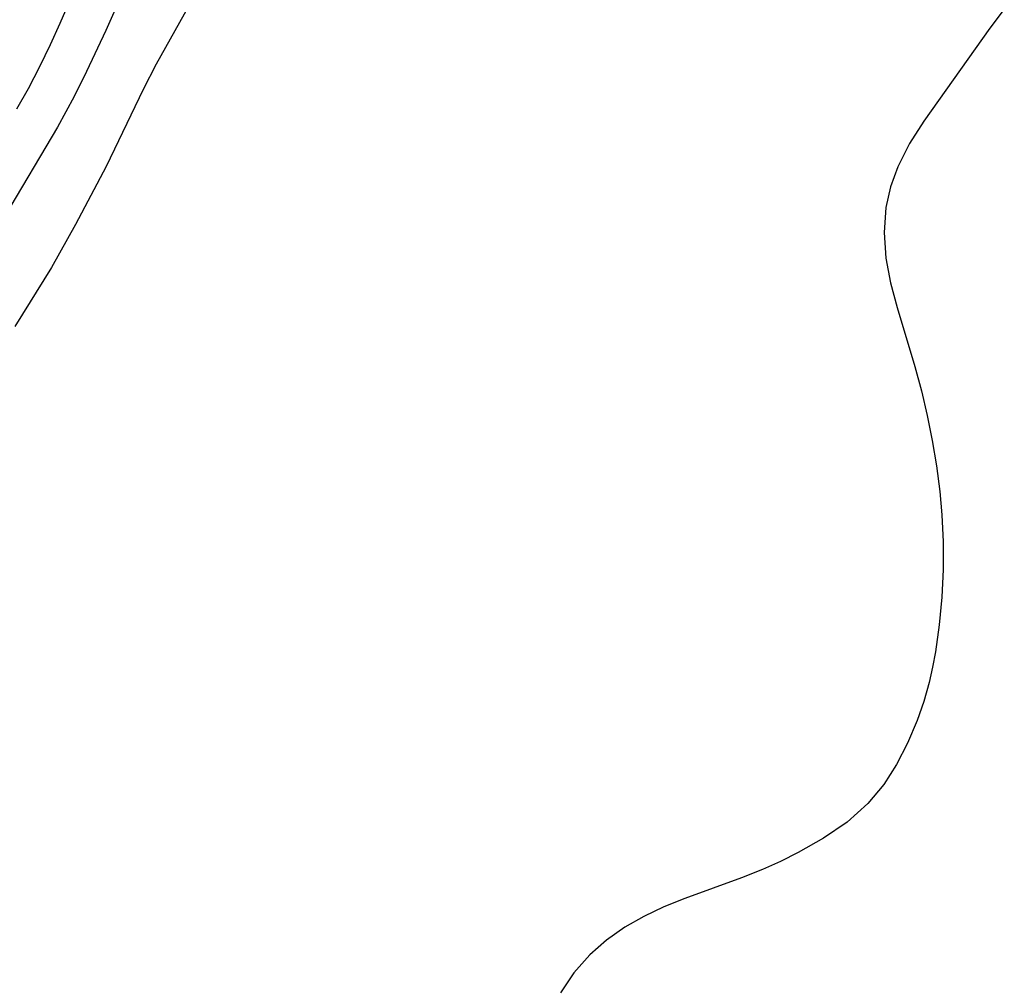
# Model space of a CAD drawing. Header units: metres. Extents: x 1073367 to 1082519, y 1569854 to 1574957.
# Tile 874 of 1056: x 1080000 to 1080064, y 1572193 to 1572255. Entities that reach past the tile are written whole.
import ezdxf

# ---------------------------------------------------------------- set-up
doc = ezdxf.new("R2010")
doc.units = ezdxf.units.M
doc.layers.add('CGG_CurvaNivelLidar_v1', color=253, linetype='Continuous', lineweight=30)

msp = doc.modelspace()

# ---------------------------------------------------------------- linework, layer by layer
at = {"layer": 'CGG_CurvaNivelLidar_v1'}
for p, q in [((1080008.7231, 1572261.235, 74), (1080005.8222, 1572254.6324, 74)), ((1080004.0398, 1572257.8621, 73.5), (1080002.8698, 1572255.0847, 73.5)), ((1080012.0852, 1572257.84, 74.5), (1080009.0789, 1572252.4785, 74.5)), ((1080063.8104, 1572256.0161, 75), (1080062.8663, 1572254.7864, 75)), ((1080002.8698, 1572255.0847, 73.5), (1080002.2462, 1572253.7155, 73.5)), ((1080005.8222, 1572254.6324, 74), (1080004.5916, 1572252.0019, 74)), ((1080062.8663, 1572254.7864, 75), (1080058.6077, 1572248.791, 75)), ((1080002.2462, 1572253.7155, 73.5), (1080001.5493, 1572252.2891, 73.5)), ((1080009.0789, 1572252.4785, 74.5), (1080008.2471, 1572250.8404, 74.5)), ((1080001.5493, 1572252.2891, 73.5), (1080000.8087, 1572250.8858, 73.5)), ((1080004.5916, 1572252.0019, 74), (1080003.7798, 1572250.3907, 74)), ((1080000.8087, 1572250.8858, 73.5), (1080000.0644, 1572249.5753, 73.5)), ((1080008.2471, 1572250.8404, 74.5), (1080005.8477, 1572245.8643, 74.5)), ((1080003.7798, 1572250.3907, 74), (1080002.7046, 1572248.4106, 74)), ((1080058.6077, 1572248.791, 75), (1080057.6933, 1572247.3468, 75)), ((1080002.7046, 1572248.4106, 74), (1079999.2902, 1572242.6459, 74)), ((1080057.6933, 1572247.3468, 75), (1080056.933, 1572245.8561, 75)), ((1080005.8477, 1572245.8643, 74.5), (1080003.8777, 1572242.1167, 74.5)), ((1080056.933, 1572245.8561, 75), (1080056.4657, 1572244.561, 75)), ((1080056.4657, 1572244.561, 75), (1080056.1702, 1572243.2227, 75)), ((1080056.1702, 1572243.2227, 75), (1080056.056, 1572241.6062, 75)), ((1080003.8777, 1572242.1167, 74.5), (1080002.3221, 1572239.3576, 74.5)), ((1080056.056, 1572241.6062, 75), (1080056.1711, 1572239.9636, 75)), ((1080056.1711, 1572239.9636, 75), (1080056.4701, 1572238.3687, 75)), ((1080002.3221, 1572239.3576, 74.5), (1079999.9621, 1572235.5472, 74.5)), ((1080056.4701, 1572238.3687, 75), (1080056.8951, 1572236.7637, 75)), ((1080056.8951, 1572236.7637, 75), (1080058.0439, 1572232.9651, 75)), ((1080058.0439, 1572232.9651, 75), (1080058.4622, 1572231.3935, 75)), ((1080058.4622, 1572231.3935, 75), (1080058.8335, 1572229.797, 75)), ((1080058.8335, 1572229.797, 75), (1080059.157, 1572228.1814, 75)), ((1080059.157, 1572228.1814, 75), (1080059.4291, 1572226.5515, 75)), ((1080059.4291, 1572226.5515, 75), (1080059.6437, 1572224.9113, 75)), ((1080059.6437, 1572224.9113, 75), (1080059.7831, 1572223.3858, 75)), ((1080059.7831, 1572223.3858, 75), (1080059.864, 1572221.6608, 75)), ((1080059.864, 1572221.6608, 75), (1080059.8611, 1572219.8629, 75)), ((1080059.8611, 1572219.8629, 75), (1080059.7757, 1572218.073, 75)), ((1080059.7757, 1572218.073, 75), (1080059.6112, 1572216.2983, 75)), ((1080059.6112, 1572216.2983, 75), (1080059.3635, 1572214.5475, 75)), ((1080059.3635, 1572214.5475, 75), (1080059.1795, 1572213.5591, 75)), ((1080059.1795, 1572213.5591, 75), (1080058.9587, 1572212.5876, 75)), ((1080058.9587, 1572212.5876, 75), (1080058.6065, 1572211.3416, 75)), ((1080058.6065, 1572211.3416, 75), (1080058.1862, 1572210.128, 75)), ((1080058.1862, 1572210.128, 75), (1080057.5737, 1572208.6711, 75)), ((1080057.5737, 1572208.6711, 75), (1080056.8577, 1572207.2865, 75)), ((1080056.8577, 1572207.2865, 75), (1080056.0262, 1572205.9941, 75)), ((1080056.0262, 1572205.9941, 75), (1080055.0123, 1572204.7706, 75)), ((1080055.0123, 1572204.7706, 75), (1080053.6648, 1572203.5702, 75)), ((1080053.6648, 1572203.5702, 75), (1080052.1488, 1572202.5292, 75)), ((1080052.1488, 1572202.5292, 75), (1080050.5161, 1572201.6057, 75)), ((1080050.5161, 1572201.6057, 75), (1080049.3709, 1572201.0357, 75)), ((1080049.3709, 1572201.0357, 75), (1080048.1959, 1572200.509, 75)), ((1080048.1959, 1572200.509, 75), (1080046.8525, 1572199.9728, 75)), ((1080046.8525, 1572199.9728, 75), (1080043.1914, 1572198.6357, 75)), ((1080043.1914, 1572198.6357, 75), (1080041.8444, 1572198.0941, 75)), ((1080041.8444, 1572198.0941, 75), (1080040.5479, 1572197.4909, 75)), ((1080040.5479, 1572197.4909, 75), (1080039.3241, 1572196.8002, 75)), ((1080039.3241, 1572196.8002, 75), (1080038.1421, 1572195.9597, 75)), ((1080038.1421, 1572195.9597, 75), (1080037.0699, 1572195.0087, 75)), ((1080037.0699, 1572195.0087, 75), (1080036.0303, 1572193.8483, 75)), ((1080036.0303, 1572193.8483, 75), (1080035.1681, 1572192.5638, 75))]:
    msp.add_line(p, q, dxfattribs=at)

doc.saveas('drawing.dxf')
